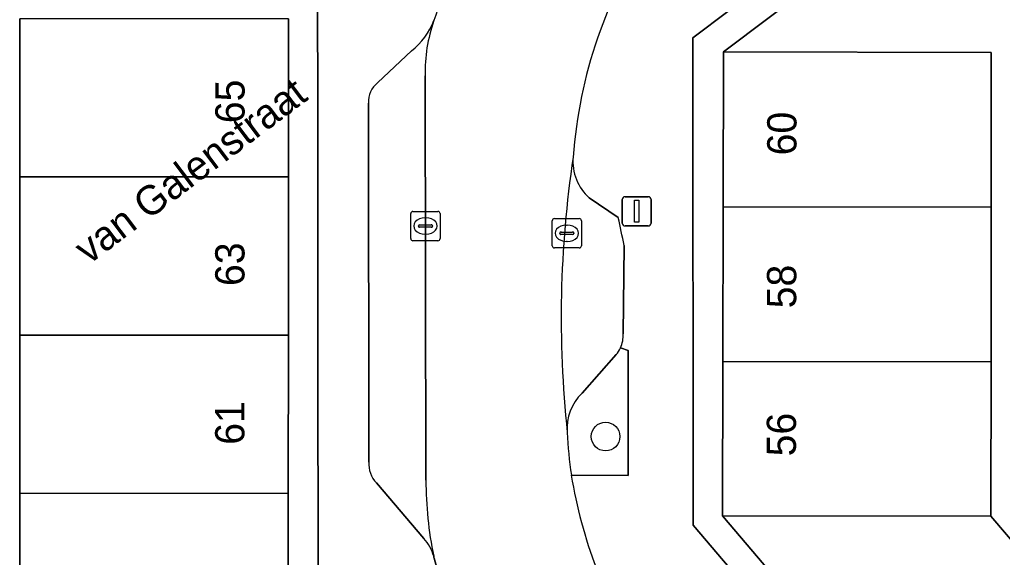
# Model space of a CAD drawing. Extents: x 160377 to 161131, y 383938 to 384853.
# Drawn here: x 160476.83 to 160510.39, y 384680.38 to 384698.73 of the extents above; entities that cross this region are included whole.
import ezdxf

# ---------------------------------------------------------------- set-up
doc = ezdxf.new("R2010")
doc.units = 0
for name, color, linetype in [('IMGEO_Boom', 7, 'Continuous'), ('IMGEO_Erf', 7, 'Continuous'), ('IMGEO_Groenvoorziening', 7, 'Continuous'), ('IMGEO_Kolk', 7, 'Continuous'), ('IMGEO_Lichtmast', 7, 'Continuous'), ('IMGEO_Openbare_ruimte_label', 7, 'Continuous'), ('IMGEO_Pand', 7, 'Continuous'), ('IMGEO_Pand_nummerreeks', 7, 'Continuous'), ('IMGEO_Parkeervlak_open', 7, 'Continuous'), ('IMGEO_Rijbaan_lokaal_open', 7, 'Continuous'), ('IMGEO_Voetpad_open', 7, 'Continuous')]:
    doc.layers.add(name, color=color, linetype=linetype)

msp = doc.modelspace()

# ---------------------------------------------------------------- linework, layer by layer
at = {"layer": 'IMGEO_Boom'}
msp.add_circle((160496.838, 384684.503), 0.489, dxfattribs=at)
at = {"layer": 'IMGEO_Erf'}
for points in [[(160603.494, 384626.95), (160531.839, 384722.221), (160517.199, 384711.18), (160499.817, 384698.107), (160499.831, 384681.477), (160544.574, 384628.905), (160558.691, 384612.377)], [(160524.356, 384632.684), (160487.022, 384676.465), (160487, 384704.676)], [(160555.646, 384617.452), (160552.287, 384621.39), (160548.74, 384625.548), (160545.194, 384629.706), (160541.647, 384633.863), (160538.1, 384638.021), (160534.556, 384642.176), (160533.571, 384643.324), (160530.017, 384647.502), (160526.468, 384651.672), (160522.92, 384655.843), (160519.371, 384660.013), (160515.823, 384664.184), (160512.275, 384668.354), (160508.724, 384672.527), (160500.837, 384681.797), (160500.846, 384687.066), (160500.855, 384692.343), (160500.864, 384697.632), (160510.089, 384704.569)], [(160510.089, 384704.569), (160500.864, 384697.632), (160510.014, 384697.611), (160510.009, 384692.334), (160510.004, 384687.058), (160509.999, 384681.781), (160513.001, 384678.269)], [(160486.009, 384698.761), (160486.006, 384693.362), (160486.004, 384687.962), (160486.001, 384682.563), (160485.998, 384677.164), (160485.998, 384676.129), (160487.085, 384674.855), (160490.612, 384670.719), (160494.149, 384666.573), (160497.685, 384662.426), (160501.222, 384658.279), (160504.77, 384654.119), (160497.8, 384648.191), (160494.261, 384652.336), (160490.722, 384656.481), (160487.183, 384660.625), (160483.644, 384664.77), (160480.106, 384668.915), (160476.825, 384672.757), (160476.825, 384677.176), (160476.826, 384682.568), (160476.826, 384687.967), (160476.826, 384693.366), (160476.827, 384698.765)]]:
    msp.add_lwpolyline(points, dxfattribs=at)
at = {"layer": 'IMGEO_Groenvoorziening'}
for points in [[(160495.669, 384683.181), (160497.609, 384683.172), (160497.613, 384687.436), (160497.347, 384687.527)], [(160497.205, 384687.3), (160496.035, 384685.989)]]:
    msp.add_lwpolyline(points, dxfattribs=at)
for centre, radius, start, end in [((160496.366, 384687.982), 1.081, 320.8588, 335.0851), ((160497.2, 384684.784), 1.676, 134.0515, 184.7055), ((160509.083, 384685.192), 13.563, 182.3046, 188.5282)]:
    msp.add_arc(centre, radius, start, end, dxfattribs=at)
at = {"layer": 'IMGEO_Kolk'}
for p, q in [((160490.185, 384691.262), (160490.185, 384692.114)), ((160490.26, 384692.188), (160491.112, 384692.188)), ((160490.673, 384691.968), (160490.698, 384691.968)), ((160491.186, 384692.114), (160491.186, 384691.262)), ((160495.089, 384691.941), (160495.941, 384691.941)), ((160490.444, 384691.682), (160490.444, 384691.694)), ((160490.882, 384691.645), (160490.484, 384691.645)), ((160490.487, 384691.731), (160490.885, 384691.731)), ((160490.928, 384691.694), (160490.928, 384691.682)), ((160495.014, 384691.015), (160495.014, 384691.867)), ((160495.502, 384691.721), (160495.527, 384691.721)), ((160496.015, 384691.867), (160496.015, 384691.015)), ((160490.696, 384691.408), (160490.671, 384691.408)), ((160495.273, 384691.435), (160495.273, 384691.447)), ((160495.711, 384691.398), (160495.313, 384691.398)), ((160495.316, 384691.484), (160495.714, 384691.484)), ((160495.757, 384691.447), (160495.757, 384691.435)), ((160491.112, 384691.188), (160490.26, 384691.188)), ((160495.941, 384690.941), (160495.089, 384690.941)), ((160495.525, 384691.161), (160495.5, 384691.161))]:
    msp.add_line(p, q, dxfattribs=at)
for points in [[(160490.185, 384691.262), (160490.185, 384692.114)], [(160490.26, 384692.188), (160491.112, 384692.188)], [(160491.186, 384692.114), (160491.186, 384691.262)], [(160495.089, 384691.941), (160495.941, 384691.941)], [(160495.014, 384691.015), (160495.014, 384691.867)], [(160496.015, 384691.867), (160496.015, 384691.015)], [(160491.112, 384691.188), (160490.26, 384691.188)], [(160495.941, 384690.941), (160495.089, 384690.941)]]:
    msp.add_lwpolyline(points, dxfattribs=at)
for centre, radius, start, end in [((160490.262, 384692.112), 0.0765, 91.552, 178.448), ((160490.262, 384692.112), 0.0765, 91.552, 178.448), ((160491.11, 384692.112), 0.0765, 1.552, 88.448), ((160491.11, 384692.112), 0.0765, 1.552, 88.448), ((160495.091, 384691.865), 0.0765, 91.552, 178.448), ((160495.091, 384691.865), 0.0765, 91.552, 178.448), ((160495.939, 384691.865), 0.0765, 1.552, 88.448), ((160495.939, 384691.865), 0.0765, 1.552, 88.448), ((160490.484, 384691.691), 0.0403, 85.8775, 175.7526), ((160490.481, 384691.681), 0.0366, 178.938, 274.7102), ((160490.885, 384691.688), 0.043, 264.8664, 352.4533), ((160490.889, 384691.693), 0.0386, 1.7309, 96.639), ((160490.262, 384691.264), 0.0765, 181.552, 268.448), ((160490.262, 384691.264), 0.0765, 181.552, 268.448), ((160491.11, 384691.264), 0.0765, 271.552, 358.448), ((160491.11, 384691.264), 0.0765, 271.552, 358.448), ((160495.313, 384691.444), 0.0403, 85.8775, 175.7526), ((160495.31, 384691.434), 0.0366, 178.938, 274.7102), ((160495.714, 384691.441), 0.043, 264.8664, 352.4533), ((160495.718, 384691.446), 0.0386, 1.7309, 96.639), ((160495.091, 384691.017), 0.0765, 181.552, 268.448), ((160495.091, 384691.017), 0.0765, 181.552, 268.448), ((160495.939, 384691.017), 0.0765, 271.552, 358.448), ((160495.939, 384691.017), 0.0765, 271.552, 358.448)]:
    msp.add_arc(centre, radius, start, end, dxfattribs=at)
for centre, major_axis, ratio, start_param, end_param in [((160490.672, 384691.688), (-0.387, 0.002), 0.722429, 4.712389, 7.853982), ((160490.697, 384691.688), (-0.39, 0.002), 0.717154, 1.570796, 4.712389), ((160495.501, 384691.441), (-0.387, 0.002), 0.722429, 4.712389, 7.853982), ((160495.526, 384691.441), (-0.39, 0.002), 0.717154, 1.570796, 4.712389)]:
    msp.add_ellipse(centre, major_axis=major_axis, ratio=ratio, start_param=start_param, end_param=end_param, dxfattribs=at)
at = {"layer": 'IMGEO_Lichtmast'}
for p, q in [((160497.405, 384691.79), (160497.405, 384692.59)), ((160497.405, 384692.59), (160497.405, 384691.79)), ((160497.505, 384692.69), (160498.295, 384692.69)), ((160498.295, 384692.69), (160497.505, 384692.69)), ((160498.395, 384692.59), (160498.395, 384691.79)), ((160498.395, 384691.79), (160498.395, 384692.59)), ((160498.295, 384691.69), (160497.505, 384691.69)), ((160497.505, 384691.69), (160498.295, 384691.69))]:
    msp.add_line(p, q, dxfattribs=at)
msp.add_lwpolyline([(160497.825, 384692.565), (160497.975, 384692.565), (160497.975, 384691.815), (160497.825, 384691.815), (160497.825, 384692.565)], dxfattribs=at)
for centre, start, end in [((160497.505, 384692.59), 90, 180), ((160497.505, 384692.59), 90, 180), ((160498.295, 384692.59), 0, 90), ((160498.295, 384692.59), 360, 90), ((160497.505, 384691.79), 180, 270), ((160497.505, 384691.79), 180, 270), ((160498.295, 384691.79), 270, 0), ((160498.295, 384691.79), 270, 0)]:
    msp.add_arc(centre, 0.1, start, end, dxfattribs=at)
at = {"layer": 'IMGEO_Pand'}
for points in [[(160486.009, 384698.761), (160476.827, 384698.765), (160476.826, 384693.366), (160486.006, 384693.362)], [(160510.014, 384697.611), (160500.864, 384697.632), (160500.855, 384692.343), (160510.009, 384692.334)], [(160486.006, 384693.362), (160476.826, 384693.366), (160476.826, 384687.967), (160486.004, 384687.962)], [(160510.009, 384692.334), (160500.855, 384692.343), (160500.846, 384687.066), (160510.004, 384687.058)], [(160486.004, 384687.962), (160476.826, 384687.967), (160476.826, 384682.568), (160486.001, 384682.563)], [(160510.004, 384687.058), (160500.846, 384687.066), (160500.837, 384681.797), (160509.999, 384681.781)], [(160486.001, 384682.563), (160476.826, 384682.568), (160476.825, 384677.176), (160485.998, 384677.164)], [(160513.001, 384678.269), (160509.999, 384681.781), (160500.837, 384681.797), (160508.724, 384672.527), (160514.045, 384677.042)]]:
    msp.add_lwpolyline(points, close=True, dxfattribs=at)
at = {"layer": 'IMGEO_Parkeervlak_open'}
for points in [[(160490.208, 384697.67), (160489.064, 384696.581)], [(160490.703, 384683.015), (160490.673, 384696.812)], [(160488.745, 384695.88), (160488.753, 384683.63)], [(160497.274, 384691.975), (160496.283, 384692.645)], [(160497.441, 384688.013), (160497.468, 384691.028)], [(160496.035, 384685.989), (160497.205, 384687.3)], [(160489.014, 384682.922), (160490.634, 384681.023)]]:
    msp.add_lwpolyline(points, dxfattribs=at)
for centre, radius, start, end in [((160488.759, 384699.547), 2.371, 307.6762, 339.1014), ((160496.016, 384696.929), 5.344, 160.6367, 181.2561), ((160489.522, 384695.95), 0.78, 125.9334, 185.1294), ((160532.28, 384688.561), 36.958, 171.4697, 186.0793), ((160497.396, 384693.893), 1.672, 174.8401, 228.2531), ((160468.478, 384685.583), 29.497, 10.6384, 12.5162), ((160496.393, 384687.964), 1.049, 335.4082, 2.6983), ((160496.366, 384687.982), 1.081, 320.8588, 335.0851), ((160497.2, 384684.784), 1.676, 134.0515, 184.7055), ((160489.673, 384683.567), 0.922, 176.076, 224.3962), ((160503.266, 384682.986), 12.563, 179.8674, 191.7897), ((160489.534, 384680.02), 1.489, 15.5394, 42.3441)]:
    msp.add_arc(centre, radius, start, end, dxfattribs=at)
at = {"layer": 'IMGEO_Rijbaan_lokaal_open'}
for points in [[(160490.673, 384696.812), (160490.703, 384683.015)], [(160490.968, 384680.419), (160490.976, 384680.376), (160490.983, 384680.347), (160491.378, 384678.909)]]:
    msp.add_lwpolyline(points, dxfattribs=at)
for centre, radius, start, end in [((160513.856, 384691.277), 24.056, 147.279, 162.0233), ((160511.705, 384692.883), 16.016, 146.1288, 175.8455), ((160496.016, 384696.929), 5.344, 160.6367, 181.2561), ((160532.28, 384688.561), 36.958, 171.4697, 186.0793), ((160509.083, 384685.192), 13.563, 182.3046, 188.5282), ((160503.266, 384682.986), 12.563, 179.8674, 191.7897), ((160510.846, 384685.589), 15.367, 189.0148, 213.528)]:
    msp.add_arc(centre, radius, start, end, dxfattribs=at)
at = {"layer": 'IMGEO_Voetpad_open'}
for points in [[(160525.346, 384728.904), (160525.467, 384728.995), (160526.24, 384729.625), (160524.022, 384732.549), (160523.198, 384731.929), (160487, 384704.676), (160487.022, 384676.465), (160524.356, 384632.684), (160526.662, 384629.966)], [(160610.459, 384499.743), (160614.226, 384500.488), (160611.199, 384533.452), (160609.42, 384552.826), (160588.469, 384577.392), (160578.674, 384588.862), (160577.214, 384590.588), (160574.938, 384593.252), (160571.697, 384597.097), (160570.15, 384598.933), (160561.787, 384608.701), (160558.691, 384612.377), (160544.574, 384628.905), (160499.831, 384681.477), (160499.817, 384698.107), (160517.199, 384711.18), (160531.839, 384722.221), (160534.832, 384724.029)], [(160489.064, 384696.581), (160490.208, 384697.67)], [(160488.753, 384683.63), (160488.745, 384695.88)], [(160496.283, 384692.645), (160497.274, 384691.975)], [(160497.468, 384691.028), (160497.441, 384688.013)], [(160497.347, 384687.527), (160497.613, 384687.436), (160497.609, 384683.172), (160495.669, 384683.181)], [(160490.634, 384681.023), (160489.014, 384682.922)], [(160491.378, 384678.909), (160490.983, 384680.347), (160490.976, 384680.376), (160490.968, 384680.419)]]:
    msp.add_lwpolyline(points, dxfattribs=at)
for centre, radius, start, end in [((160513.856, 384691.277), 24.056, 147.279, 162.0233), ((160511.705, 384692.883), 16.016, 146.1288, 175.8455), ((160488.759, 384699.547), 2.371, 307.6762, 339.1014), ((160489.522, 384695.95), 0.78, 125.9334, 185.1294), ((160497.396, 384693.893), 1.672, 174.8401, 228.2531), ((160468.478, 384685.583), 29.497, 10.6384, 12.5162), ((160496.393, 384687.964), 1.049, 335.4082, 2.6983), ((160489.673, 384683.567), 0.922, 176.076, 224.3962), ((160510.846, 384685.589), 15.367, 189.0148, 213.528), ((160489.534, 384680.02), 1.489, 15.5394, 42.3441)]:
    msp.add_arc(centre, radius, start, end, dxfattribs=at)

# ---------------------------------------------------------------- texts
at = {"layer": 'IMGEO_Openbare_ruimte_label'}
msp.add_text('van Galenstraat', height=1, rotation=36.9959, dxfattribs=at).set_placement((160479.181, 384690.348))
at = {"layer": 'IMGEO_Pand_nummerreeks'}
for s, rotation, p in [('65', 89.9716, (160484.508, 384695.197)), ('60', 89.9028, (160503.358, 384694.1)), ('63', 89.9716, (160484.505, 384689.64)), ('58', 89.9028, (160503.35, 384688.879)), ('61', 89.9716, (160484.502, 384684.222)), ('56', 89.9028, (160503.341, 384683.826))]:
    msp.add_text(s, height=1, rotation=rotation, dxfattribs=at).set_placement(p)

doc.saveas('drawing.dxf')
